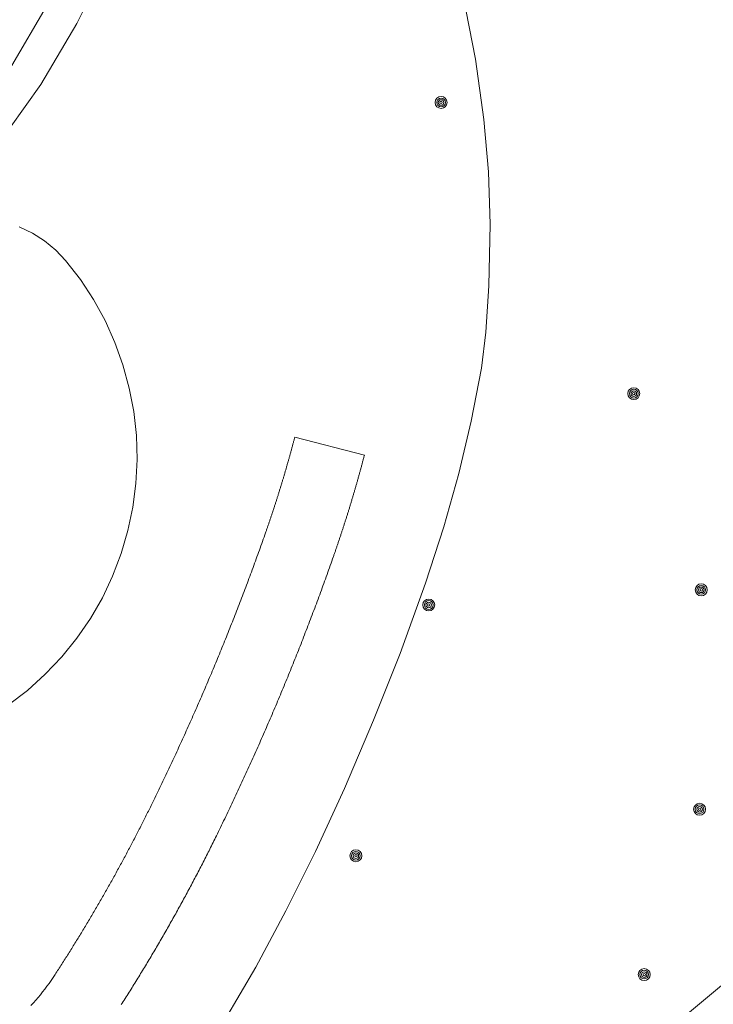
# Model space of a CAD drawing. Header units: metres. Extents: x 138165 to 154469, y 480134 to 494189.
# Tile 397 of 656: x 149559 to 149588, y 483696 to 483737. Entities that reach past the tile are written whole.
import ezdxf

# ---------------------------------------------------------------- set-up
doc = ezdxf.new("R2010")
doc.units = ezdxf.units.M
doc.header["$LTSCALE"] = 0.001
doc.header["$MEASUREMENT"] = 0
doc.layers.add('TOP-L-topo objecten punt', color=7, linetype='Continuous', lineweight=0)
doc.layers.add('TOP-L-topo objecten vlak', color=7, linetype='Continuous', lineweight=0)

# ---------------------------------------------------------------- blocks, each defined once
blk = doc.blocks.new('24')
at = {"layer": 'TOP-L-topo objecten punt', "color": 7, "linetype": 'Continuous', "lineweight": 0}
for radius in [0.025, 0.0182, 0.0115, 0.005]:
    blk.add_circle((0, 0), radius, dxfattribs=at)

msp = doc.modelspace()

# ---------------------------------------------------------------- linework, layer by layer
at = {"layer": 'TOP-L-topo objecten vlak', "flags": 128}
for points in [[(149552.889, 483723.716), (149552.959, 483724.48), (149552.978, 483725.031), (149553.045, 483725.391), (149553.142, 483725.921), (149553.418, 483726.959), (149553.5, 483727.265), (149553.973, 483727.991), (149554.63, 483728.707), (149555.896, 483729.8), (149557.26, 483730.889), (149558.697, 483732.429), (149560.017, 483734.269), (149561.509, 483736.821), (149562.466, 483738.754), (149563.488, 483740.252), (149564.384, 483741.166), (149565.585, 483742.232), (149566.414, 483742.824), (149567.395, 483743.366), (149569.396, 483744.587)], [(149567.672, 483695.234), (149568.974, 483697.458), (149570.235, 483699.798), (149571.462, 483702.281), (149572.673, 483704.907), (149573.893, 483707.755), (149574.997, 483710.54), (149576.064, 483713.468), (149576.823, 483715.816), (149577.443, 483718.049), (149577.958, 483720.232), (149578.389, 483722.433), (149578.571, 483723.937), (149578.705, 483725.876), (149578.751, 483728.44), (149578.679, 483730.628), (149578.497, 483732.811), (149578.15, 483735.327), (149577.618, 483738.04)], [(149560.232, 483737.509), (149558.799, 483735.06)], [(149558.663, 483708.389), (149559.456, 483708.998), (149560.198, 483709.668), (149560.886, 483710.395), (149561.514, 483711.173), (149562.079, 483711.998), (149562.577, 483712.865), (149563.006, 483713.768), (149563.362, 483714.703), (149563.643, 483715.662), (149563.849, 483716.641), (149563.976, 483717.633), (149564.025, 483718.632), (149563.995, 483719.631), (149563.887, 483720.625), (149563.701, 483721.608), (149563.438, 483722.573), (149563.1, 483723.514), (149562.689, 483724.425), (149562.208, 483725.302), (149561.659, 483726.138), (149561.046, 483726.928), (149560.63, 483727.366), (149560.165, 483727.751), (149559.657, 483728.076), (149559.113, 483728.338)], [(149559.599, 483695.851), (149559.7, 483695.961), (149559.798, 483696.073), (149559.895, 483696.187), (149559.991, 483696.302), (149560.084, 483696.419), (149560.176, 483696.537), (149560.266, 483696.656), (149560.354, 483696.777), (149560.44, 483696.899), (149560.524, 483697.022), (149560.607, 483697.147), (149560.642, 483697.201), (149560.677, 483697.255), (149560.712, 483697.309), (149560.747, 483697.363), (149560.781, 483697.417), (149560.816, 483697.471), (149560.851, 483697.526), (149560.886, 483697.58), (149560.92, 483697.634), (149560.955, 483697.688), (149560.989, 483697.742), (149561.024, 483697.797), (149561.058, 483697.851), (149561.093, 483697.905), (149561.127, 483697.96), (149561.161, 483698.014), (149561.196, 483698.069), (149561.23, 483698.123), (149561.264, 483698.178), (149561.298, 483698.232), (149561.332, 483698.287), (149561.366, 483698.342), (149561.4, 483698.396), (149561.434, 483698.451), (149561.467, 483698.506), (149561.501, 483698.561), (149561.535, 483698.615), (149561.569, 483698.67), (149561.602, 483698.725), (149561.636, 483698.78), (149561.669, 483698.835), (149561.703, 483698.89), (149561.736, 483698.945), (149561.769, 483699), (149561.803, 483699.055), (149561.836, 483699.11), (149561.869, 483699.165), (149561.902, 483699.22), (149561.935, 483699.275), (149561.968, 483699.331), (149562.001, 483699.386), (149562.034, 483699.441), (149562.067, 483699.496), (149562.1, 483699.552), (149562.133, 483699.607), (149562.165, 483699.663), (149562.198, 483699.718), (149562.231, 483699.773), (149562.263, 483699.829), (149562.296, 483699.884), (149562.328, 483699.94), (149562.361, 483699.996), (149562.393, 483700.051), (149562.425, 483700.107), (149562.458, 483700.163), (149562.49, 483700.218), (149562.522, 483700.274), (149562.554, 483700.33), (149562.586, 483700.386), (149562.618, 483700.441), (149562.65, 483700.497), (149562.682, 483700.553), (149562.714, 483700.609), (149562.745, 483700.665), (149562.777, 483700.721), (149562.809, 483700.777), (149562.84, 483700.833), (149562.872, 483700.889), (149562.903, 483700.945), (149562.935, 483701.001), (149562.966, 483701.057), (149562.998, 483701.114), (149563.029, 483701.17), (149563.06, 483701.226), (149563.091, 483701.282), (149563.122, 483701.339), (149563.153, 483701.395), (149563.184, 483701.451), (149563.215, 483701.508), (149563.246, 483701.564), (149563.277, 483701.621), (149563.308, 483701.677), (149563.339, 483701.734), (149563.369, 483701.79), (149563.4, 483701.847), (149563.431, 483701.903), (149563.461, 483701.96), (149563.492, 483702.017), (149563.522, 483702.073), (149563.553, 483702.13), (149563.583, 483702.187), (149563.613, 483702.244), (149563.643, 483702.3), (149563.674, 483702.357), (149563.704, 483702.414), (149563.734, 483702.471), (149563.764, 483702.528), (149563.794, 483702.585), (149563.823, 483702.642), (149563.853, 483702.699), (149563.883, 483702.756), (149563.913, 483702.813), (149563.943, 483702.87), (149563.972, 483702.927), (149564.002, 483702.984), (149564.031, 483703.041), (149564.061, 483703.099), (149564.09, 483703.156), (149564.119, 483703.213), (149564.149, 483703.27), (149564.178, 483703.328), (149564.207, 483703.385), (149564.236, 483703.442), (149564.265, 483703.5), (149564.294, 483703.557), (149564.323, 483703.615), (149564.352, 483703.672), (149564.381, 483703.73), (149564.41, 483703.787), (149564.439, 483703.845), (149564.467, 483703.902), (149564.496, 483703.96), (149564.525, 483704.017), (149564.553, 483704.075), (149564.582, 483704.133), (149564.61, 483704.191), (149564.638, 483704.248), (149564.681, 483704.335), (149564.723, 483704.422), (149564.766, 483704.509), (149564.808, 483704.596), (149564.85, 483704.683), (149564.893, 483704.77), (149564.935, 483704.857), (149564.977, 483704.944), (149565.019, 483705.032), (149565.061, 483705.119), (149565.102, 483705.206), (149565.144, 483705.293), (149565.186, 483705.381), (149565.227, 483705.468), (149565.269, 483705.556), (149565.31, 483705.643), (149565.351, 483705.731), (149565.392, 483705.818), (149565.434, 483705.906), (149565.475, 483705.993), (149565.515, 483706.081), (149565.556, 483706.169), (149565.597, 483706.257), (149565.638, 483706.344), (149565.678, 483706.432), (149565.719, 483706.52), (149565.759, 483706.608), (149565.8, 483706.696), (149565.84, 483706.784), (149565.88, 483706.872), (149565.921, 483706.96), (149565.961, 483707.048), (149566.001, 483707.136), (149566.04, 483707.224), (149566.08, 483707.312), (149566.12, 483707.401), (149566.16, 483707.489), (149566.199, 483707.577), (149566.239, 483707.666), (149566.278, 483707.754), (149566.317, 483707.842), (149566.357, 483707.931), (149566.396, 483708.019), (149566.435, 483708.108), (149566.474, 483708.196), (149566.513, 483708.285), (149566.551, 483708.374), (149566.59, 483708.462), (149566.629, 483708.551), (149566.667, 483708.64), (149566.706, 483708.728), (149566.744, 483708.817), (149566.783, 483708.906), (149566.821, 483708.995), (149566.859, 483709.084), (149566.897, 483709.173), (149566.935, 483709.262), (149566.973, 483709.351), (149567.011, 483709.44), (149567.048, 483709.529), (149567.086, 483709.618), (149567.124, 483709.707), (149567.161, 483709.797), (149567.199, 483709.886), (149567.236, 483709.975), (149567.273, 483710.064), (149567.31, 483710.154), (149567.347, 483710.243), (149567.384, 483710.333), (149567.421, 483710.422), (149567.458, 483710.511), (149567.495, 483710.601), (149567.531, 483710.691), (149567.568, 483710.78), (149567.604, 483710.87), (149567.641, 483710.959), (149567.677, 483711.049), (149567.713, 483711.139), (149567.75, 483711.229), (149567.786, 483711.318), (149567.822, 483711.408), (149567.857, 483711.498), (149567.893, 483711.588), (149567.929, 483711.678), (149567.965, 483711.768), (149568, 483711.858), (149568.036, 483711.948), (149568.071, 483712.038), (149568.106, 483712.128), (149568.142, 483712.218), (149568.177, 483712.308), (149568.212, 483712.398), (149568.247, 483712.489), (149568.282, 483712.579), (149568.316, 483712.669), (149568.351, 483712.759), (149568.386, 483712.85), (149568.42, 483712.94), (149568.455, 483713.031), (149568.489, 483713.121), (149568.524, 483713.212), (149568.558, 483713.302), (149568.592, 483713.393), (149568.626, 483713.483), (149568.66, 483713.574), (149568.694, 483713.664), (149568.728, 483713.755), (149568.761, 483713.846), (149568.795, 483713.936), (149568.828, 483714.027), (149568.862, 483714.118), (149568.895, 483714.209), (149568.928, 483714.3), (149568.962, 483714.391), (149568.995, 483714.482), (149569.028, 483714.572), (149569.061, 483714.663), (149569.094, 483714.754), (149569.126, 483714.846), (149569.159, 483714.937), (149569.192, 483715.028), (149569.224, 483715.119), (149569.257, 483715.21), (149569.289, 483715.301), (149569.321, 483715.392), (149569.353, 483715.484), (149569.385, 483715.575), (149569.396, 483715.606), (149569.407, 483715.637), (149569.418, 483715.668), (149569.429, 483715.699), (149569.44, 483715.73), (149569.45, 483715.761), (149569.461, 483715.792), (149569.472, 483715.823), (149569.483, 483715.854), (149569.493, 483715.885), (149569.504, 483715.916), (149569.515, 483715.948), (149569.525, 483715.979), (149569.536, 483716.01), (149569.547, 483716.041), (149569.557, 483716.072), (149569.568, 483716.103), (149569.578, 483716.134), (149569.589, 483716.165), (149569.599, 483716.196), (149569.61, 483716.228), (149569.62, 483716.259), (149569.631, 483716.29), (149569.641, 483716.321), (149569.651, 483716.352), (149569.662, 483716.383), (149569.672, 483716.415), (149569.682, 483716.446), (149569.693, 483716.477), (149569.703, 483716.508), (149569.713, 483716.54), (149569.724, 483716.571), (149569.734, 483716.602), (149569.744, 483716.633), (149569.754, 483716.664), (149569.764, 483716.696), (149569.775, 483716.727), (149569.785, 483716.758), (149569.795, 483716.789), (149569.805, 483716.821), (149569.815, 483716.852), (149569.825, 483716.883), (149569.835, 483716.915), (149569.845, 483716.946), (149569.855, 483716.977), (149569.865, 483717.009), (149569.875, 483717.04), (149569.885, 483717.071), (149569.895, 483717.103), (149569.905, 483717.134), (149569.915, 483717.165), (149569.924, 483717.197), (149569.934, 483717.228), (149569.944, 483717.259), (149569.954, 483717.291), (149569.964, 483717.322), (149569.973, 483717.353), (149569.983, 483717.385), (149569.993, 483717.416), (149570.002, 483717.448), (149570.012, 483717.479), (149570.022, 483717.51), (149570.031, 483717.542), (149570.041, 483717.573), (149570.051, 483717.605), (149570.06, 483717.636), (149570.07, 483717.668), (149570.079, 483717.699), (149570.089, 483717.731), (149570.098, 483717.762), (149570.108, 483717.793), (149570.117, 483717.825), (149570.127, 483717.856), (149570.136, 483717.888), (149570.145, 483717.919), (149570.155, 483717.951), (149570.164, 483717.982), (149570.173, 483718.014), (149570.183, 483718.045), (149570.192, 483718.077), (149570.201, 483718.109), (149570.21, 483718.14), (149570.22, 483718.172), (149570.229, 483718.203), (149570.238, 483718.235), (149570.247, 483718.266), (149570.256, 483718.298), (149570.265, 483718.329), (149570.275, 483718.361), (149570.284, 483718.393), (149570.293, 483718.424), (149570.302, 483718.456), (149570.311, 483718.487), (149570.32, 483718.519), (149570.329, 483718.551), (149570.338, 483718.582), (149570.347, 483718.614), (149570.355, 483718.646), (149570.364, 483718.677), (149570.373, 483718.709), (149570.382, 483718.74), (149570.391, 483718.772), (149570.4, 483718.804), (149570.409, 483718.835), (149570.417, 483718.867), (149570.426, 483718.899), (149570.435, 483718.93), (149570.443, 483718.962), (149570.452, 483718.994), (149570.461, 483719.026), (149570.469, 483719.057), (149570.478, 483719.089), (149570.487, 483719.121), (149570.495, 483719.152), (149570.504, 483719.184), (149570.512, 483719.216), (149570.521, 483719.248), (149570.529, 483719.279), (149570.538, 483719.311), (149570.546, 483719.343), (149570.555, 483719.375), (149570.563, 483719.406), (149570.572, 483719.438), (149570.58, 483719.47), (149570.588, 483719.502), (149570.597, 483719.533), (149570.605, 483719.565), (149573.508, 483718.807), (149573.499, 483718.773), (149573.49, 483718.739), (149573.481, 483718.706), (149573.472, 483718.672), (149573.463, 483718.638), (149573.454, 483718.605), (149573.445, 483718.571), (149573.436, 483718.538), (149573.428, 483718.504), (149573.419, 483718.47), (149573.409, 483718.437), (149573.4, 483718.403), (149573.391, 483718.37), (149573.382, 483718.336), (149573.373, 483718.302), (149573.364, 483718.269), (149573.355, 483718.235), (149573.346, 483718.202), (149573.336, 483718.168), (149573.327, 483718.135), (149573.318, 483718.101), (149573.309, 483718.067), (149573.299, 483718.034), (149573.29, 483718), (149573.281, 483717.967), (149573.271, 483717.933), (149573.262, 483717.9), (149573.253, 483717.866), (149573.243, 483717.833), (149573.234, 483717.799), (149573.224, 483717.766), (149573.215, 483717.732), (149573.205, 483717.699), (149573.196, 483717.665), (149573.186, 483717.632), (149573.177, 483717.598), (149573.167, 483717.565), (149573.158, 483717.532), (149573.148, 483717.498), (149573.138, 483717.465), (149573.129, 483717.431), (149573.119, 483717.398), (149573.109, 483717.364), (149573.099, 483717.331), (149573.09, 483717.298), (149573.08, 483717.264), (149573.07, 483717.231), (149573.06, 483717.197), (149573.05, 483717.164), (149573.041, 483717.131), (149573.031, 483717.097), (149573.021, 483717.064), (149573.011, 483717.031), (149573.001, 483716.997), (149572.991, 483716.964), (149572.981, 483716.931), (149572.971, 483716.897), (149572.961, 483716.864), (149572.951, 483716.831), (149572.941, 483716.797), (149572.931, 483716.764), (149572.92, 483716.731), (149572.91, 483716.697), (149572.9, 483716.664), (149572.89, 483716.631), (149572.88, 483716.598), (149572.869, 483716.564), (149572.859, 483716.531), (149572.849, 483716.498), (149572.839, 483716.465), (149572.828, 483716.431), (149572.818, 483716.398), (149572.808, 483716.365), (149572.797, 483716.332), (149572.787, 483716.298), (149572.776, 483716.265), (149572.766, 483716.232), (149572.755, 483716.199), (149572.745, 483716.166), (149572.734, 483716.133), (149572.724, 483716.099), (149572.713, 483716.066), (149572.703, 483716.033), (149572.692, 483716), (149572.682, 483715.967), (149572.671, 483715.934), (149572.66, 483715.901), (149572.65, 483715.867), (149572.639, 483715.834), (149572.628, 483715.801), (149572.617, 483715.768), (149572.607, 483715.735), (149572.596, 483715.702), (149572.585, 483715.669), (149572.574, 483715.636), (149572.563, 483715.603), (149572.552, 483715.57), (149572.541, 483715.537), (149572.531, 483715.504), (149572.52, 483715.47), (149572.509, 483715.437), (149572.498, 483715.404), (149572.487, 483715.371), (149572.476, 483715.338), (149572.465, 483715.305), (149572.454, 483715.272), (149572.442, 483715.239), (149572.431, 483715.206), (149572.42, 483715.173), (149572.409, 483715.141), (149572.398, 483715.108), (149572.387, 483715.075), (149572.375, 483715.042), (149572.364, 483715.009), (149572.353, 483714.976), (149572.342, 483714.943), (149572.33, 483714.91), (149572.319, 483714.877), (149572.308, 483714.844), (149572.296, 483714.811), (149572.285, 483714.778), (149572.274, 483714.746), (149572.262, 483714.713), (149572.251, 483714.68), (149572.239, 483714.647), (149572.228, 483714.614), (149572.216, 483714.581), (149572.183, 483714.487), (149572.15, 483714.393), (149572.117, 483714.3), (149572.084, 483714.206), (149572.05, 483714.112), (149572.017, 483714.018), (149571.983, 483713.924), (149571.95, 483713.831), (149571.916, 483713.737), (149571.882, 483713.643), (149571.848, 483713.55), (149571.814, 483713.456), (149571.78, 483713.363), (149571.746, 483713.269), (149571.712, 483713.176), (149571.677, 483713.082), (149571.643, 483712.989), (149571.608, 483712.895), (149571.574, 483712.802), (149571.539, 483712.709), (149571.504, 483712.615), (149571.47, 483712.522), (149571.435, 483712.429), (149571.4, 483712.336), (149571.364, 483712.243), (149571.329, 483712.149), (149571.294, 483712.056), (149571.259, 483711.963), (149571.223, 483711.87), (149571.188, 483711.777), (149571.152, 483711.684), (149571.116, 483711.591), (149571.08, 483711.498), (149571.044, 483711.406), (149571.008, 483711.313), (149570.972, 483711.22), (149570.936, 483711.127), (149570.9, 483711.035), (149570.864, 483710.942), (149570.827, 483710.849), (149570.791, 483710.757), (149570.754, 483710.664), (149570.717, 483710.571), (149570.681, 483710.479), (149570.644, 483710.386), (149570.607, 483710.294), (149570.57, 483710.202), (149570.533, 483710.109), (149570.496, 483710.017), (149570.458, 483709.924), (149570.421, 483709.832), (149570.384, 483709.74), (149570.346, 483709.648), (149570.308, 483709.556), (149570.271, 483709.463), (149570.233, 483709.371), (149570.195, 483709.279), (149570.157, 483709.187), (149570.119, 483709.095), (149570.081, 483709.003), (149570.043, 483708.911), (149570.004, 483708.819), (149569.966, 483708.728), (149569.927, 483708.636), (149569.889, 483708.544), (149569.85, 483708.452), (149569.811, 483708.36), (149569.773, 483708.269), (149569.734, 483708.177), (149569.695, 483708.086), (149569.656, 483707.994), (149569.616, 483707.902), (149569.577, 483707.811), (149569.538, 483707.719), (149569.498, 483707.628), (149569.459, 483707.537), (149569.419, 483707.445), (149569.38, 483707.354), (149569.34, 483707.263), (149569.3, 483707.172), (149569.26, 483707.08), (149569.22, 483706.989), (149569.18, 483706.898), (149569.14, 483706.807), (149569.1, 483706.716), (149569.059, 483706.625), (149569.019, 483706.534), (149568.978, 483706.443), (149568.938, 483706.352), (149568.897, 483706.261), (149568.856, 483706.17), (149568.815, 483706.08), (149568.774, 483705.989), (149568.733, 483705.898), (149568.692, 483705.807), (149568.651, 483705.717), (149568.61, 483705.626), (149568.568, 483705.536), (149568.527, 483705.445), (149568.485, 483705.355), (149568.444, 483705.264), (149568.402, 483705.174), (149568.36, 483705.084), (149568.318, 483704.993), (149568.276, 483704.903), (149568.234, 483704.813), (149568.192, 483704.722), (149568.15, 483704.632), (149568.107, 483704.542), (149568.065, 483704.452), (149568.023, 483704.362), (149567.98, 483704.272), (149567.937, 483704.182), (149567.895, 483704.092), (149567.852, 483704.002), (149567.809, 483703.912), (149567.766, 483703.823), (149567.723, 483703.733), (149567.68, 483703.643), (149567.637, 483703.553), (149567.593, 483703.464), (149567.55, 483703.374), (149567.506, 483703.285), (149567.463, 483703.195), (149567.419, 483703.106), (149567.375, 483703.016), (149567.332, 483702.927), (149567.298, 483702.858), (149567.264, 483702.79), (149567.231, 483702.722), (149567.197, 483702.653), (149567.163, 483702.585), (149567.129, 483702.517), (149567.095, 483702.449), (149567.061, 483702.38), (149567.026, 483702.312), (149566.992, 483702.244), (149566.958, 483702.176), (149566.923, 483702.108), (149566.889, 483702.04), (149566.854, 483701.972), (149566.82, 483701.904), (149566.785, 483701.836), (149566.75, 483701.769), (149566.715, 483701.701), (149566.68, 483701.633), (149566.645, 483701.565), (149566.61, 483701.498), (149566.575, 483701.43), (149566.54, 483701.362), (149566.505, 483701.295), (149566.469, 483701.227), (149566.434, 483701.16), (149566.398, 483701.092), (149566.363, 483701.025), (149566.327, 483700.957), (149566.291, 483700.89), (149566.255, 483700.823), (149566.22, 483700.756), (149566.184, 483700.688), (149566.148, 483700.621), (149566.111, 483700.554), (149566.075, 483700.487), (149566.039, 483700.42), (149566.003, 483700.353), (149565.966, 483700.286), (149565.93, 483700.219), (149565.893, 483700.152), (149565.857, 483700.085), (149565.82, 483700.018), (149565.783, 483699.951), (149565.746, 483699.885), (149565.71, 483699.818), (149565.673, 483699.751), (149565.636, 483699.685), (149565.598, 483699.618), (149565.561, 483699.551), (149565.524, 483699.485), (149565.487, 483699.418), (149565.449, 483699.352), (149565.412, 483699.286), (149565.374, 483699.219), (149565.337, 483699.153), (149565.299, 483699.087), (149565.261, 483699.02), (149565.223, 483698.954), (149565.186, 483698.888), (149565.148, 483698.822), (149565.11, 483698.756), (149565.071, 483698.69), (149565.033, 483698.624), (149564.995, 483698.558), (149564.957, 483698.492), (149564.918, 483698.426), (149564.88, 483698.36), (149564.841, 483698.294), (149564.803, 483698.229), (149564.764, 483698.163), (149564.725, 483698.097), (149564.686, 483698.032), (149564.648, 483697.966), (149564.609, 483697.901), (149564.57, 483697.835), (149564.53, 483697.77), (149564.491, 483697.704), (149564.452, 483697.639), (149564.413, 483697.574), (149564.373, 483697.508), (149564.334, 483697.443), (149564.294, 483697.378), (149564.255, 483697.313), (149564.215, 483697.248), (149564.175, 483697.183), (149564.136, 483697.118), (149564.096, 483697.053), (149564.056, 483696.988), (149564.016, 483696.923), (149563.976, 483696.858), (149563.936, 483696.793), (149563.895, 483696.728), (149563.855, 483696.664), (149563.815, 483696.599), (149563.774, 483696.534), (149563.734, 483696.47), (149563.693, 483696.405), (149563.653, 483696.341), (149563.612, 483696.276), (149563.571, 483696.212), (149563.53, 483696.147), (149563.489, 483696.083), (149563.448, 483696.019), (149563.407, 483695.955), (149563.366, 483695.89)], [(149591.064, 483698.902), (149585.984, 483694.67), (149580.784, 483690.249), (149575.63, 483685.775), (149574.417, 483684.874), (149572.556, 483683.688), (149570.677, 483682.599), (149568.508, 483681.573), (149566.351, 483680.877), (149563.974, 483680.57), (149561.743, 483680.489), (149559.901, 483680.635), (149558.052, 483680.941), (149556.657, 483681.339), (149555.497, 483681.765), (149554.878, 483681.994), (149553.622, 483682.568), (149552.888, 483683.076), (149549.051, 483685.649)]]:
    msp.add_lwpolyline(points, dxfattribs=at)

# ---------------------------------------------------------------- block references
at = {"layer": 'TOP-L-topo objecten punt', "xscale": 10, "yscale": 10, "zscale": 10}
for p in [(149576.706, 483733.521), (149584.747, 483721.375), (149587.561, 483713.192), (149576.192, 483712.56), (149587.493, 483704.038), (149573.153, 483702.102), (149585.181, 483697.144)]:
    msp.add_blockref('24', p, dxfattribs=at)

doc.saveas('drawing.dxf')
